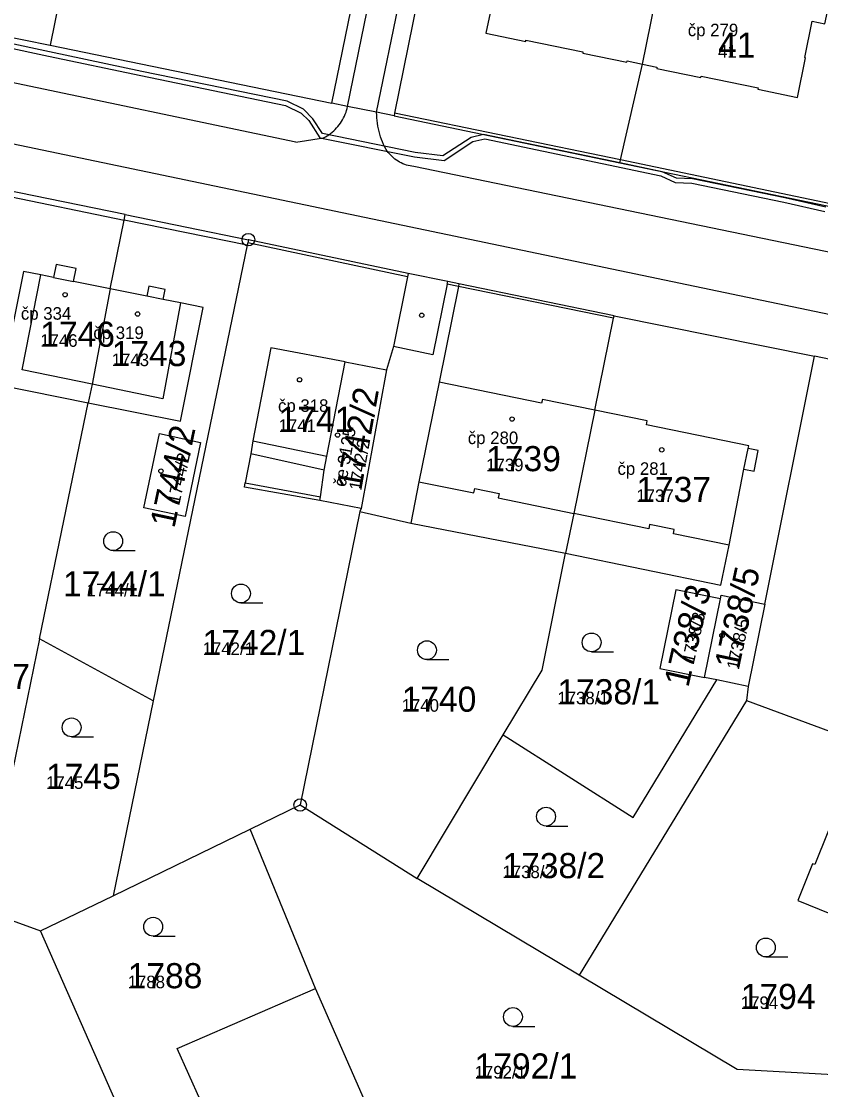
# Model space of a CAD drawing. Extents: x -763628 to -761565, y -976033 to -973833.
# Drawn here: x -762525.4 to -762461.8, y -975001.2 to -974916.1 of the extents above; entities that cross this region are included whole.
import ezdxf

# ---------------------------------------------------------------- set-up
doc = ezdxf.new("R2010")
doc.units = 0
for name, color, linetype in [('KN_cisla parcel 1000', 7, 'Continuous'), ('KN_cisla parcel 500', 7, 'Continuous'), ('KN_cisla popisna 500', 7, 'Continuous'), ('KN_hranice parcel', 7, 'Continuous'), ('KN_vecna bremena', 7, 'Continuous'), ('KN_vnitrni kresba parcel', 7, 'Continuous'), ('KN_znacky bodu BP', 7, 'Continuous'), ('KN_znacky budov', 7, 'Continuous'), ('KN_znacky kultur', 7, 'Continuous')]:
    doc.layers.add(name, color=color, linetype=linetype)

msp = doc.modelspace()

# ---------------------------------------------------------------- linework, layer by layer
at = {"layer": 'KN_hranice parcel'}
for p, q in [((-762500.67, -974922.63), (-762496.67, -974903.06)), ((-762520.53, -974905.14), (-762523.11, -974918.01)), ((-762544.15, -974913.69), (-762523.11, -974918.01)), ((-762523.11, -974918.01), (-762500.67, -974922.63)), ((-762495.72, -974923.63), (-762477.75, -974927.38)), ((-762477.75, -974927.38), (-762459.55, -974931.16)), ((-762517.13, -974931.5), (-762526.87, -974929.49)), ((-762517.13, -974931.5), (-762507.32, -974933.5)), ((-762494.59, -974936.2), (-762507.32, -974933.5)), ((-762478.2, -974939.55), (-762462.24, -974942.78)), ((-762466.2, -974962.53), (-762462.24, -974942.78)), ((-762436.75, -974948), (-762462.24, -974942.78)), ((-762499.62, -974943.24), (-762496.33, -974943.86)), ((-762496.33, -974943.86), (-762498.33, -974954.9)), ((-762523.95, -974965.29), (-762520.09, -974946.49)), ((-762498.33, -974954.9), (-762498.45, -974955.16)), ((-762498.45, -974955.16), (-762503.2, -974978.53)), ((-762471.01, -974968.37), (-762469.74, -974962.11)), ((-762466.2, -974962.53), (-762467.53, -974969.08)), ((-762523.95, -974965.29), (-762528.4, -974986.91)), ((-762514.9, -974970.23), (-762523.95, -974965.29)), ((-762470.02, -974968.57), (-762471.01, -974968.37)), ((-762467.53, -974969.08), (-762470.02, -974968.57)), ((-762467.53, -974969.08), (-762467.66, -974970.21)), ((-762514.9, -974970.23), (-762518.1, -974985.77)), ((-762467.66, -974970.21), (-762480.97, -974992.1)), ((-762467.66, -974970.21), (-762458.35, -974973.66)), ((-762493.89, -974984.38), (-762487.03, -974972.93)), ((-762507.19, -974980.46), (-762503.2, -974978.53)), ((-762503.2, -974978.53), (-762493.89, -974984.38)), ((-762518.1, -974985.77), (-762507.19, -974980.46)), ((-762501.97, -974993.16), (-762507.19, -974980.46)), ((-762480.97, -974992.1), (-762493.89, -974984.38)), ((-762523.87, -974988.55), (-762518.1, -974985.77)), ((-762528.4, -974986.91), (-762523.87, -974988.55)), ((-762517.1, -975003.93), (-762523.87, -974988.55)), ((-762490.64, -975018.92), (-762501.97, -974993.16))]:
    msp.add_line(p, q, dxfattribs=at)
for points in [[(-762485.19, -974871.73), (-762495.68, -974923.43), (-762495.72, -974923.63)], [(-762472.96, -974904.8), (-762474.88, -974904.41), (-762485.29, -974902.29), (-762486.7, -974909.15), (-762487.68, -974913.92), (-762487.76, -974913.9), (-762488.41, -974917.05), (-762485.24, -974917.71), (-762485.22, -974917.61), (-762480.68, -974918.54), (-762480.69, -974918.64), (-762477.19, -974919.36), (-762477.17, -974919.26), (-762475.93, -974919.52)], [(-762475.93, -974919.52), (-762474.29, -974911.39), (-762473.49, -974907.45), (-762472.96, -974904.8)], [(-762475.93, -974919.52), (-762474.79, -974919.75), (-762474.81, -974919.85), (-762471.28, -974920.58), (-762471.27, -974920.48), (-762466.74, -974921.41), (-762466.76, -974921.51), (-762463.6, -974922.16), (-762462.95, -974919.01), (-762463.02, -974918.99), (-762462.43, -974916.1), (-762461.41, -974916.31), (-762461.05, -974914.57), (-762462.07, -974914.36), (-762462.04, -974914.21), (-762460.61, -974907.32), (-762471.03, -974905.2), (-762472.96, -974904.8)], [(-762477.75, -974927.38), (-762477.7, -974927.14), (-762475.93, -974919.52)], [(-762495.72, -974923.63), (-762497.11, -974923.35), (-762499.42, -974922.88), (-762500.67, -974922.63)], [(-762518.33, -974937.42), (-762517.22, -974931.94), (-762517.13, -974931.5)], [(-762507.32, -974933.5), (-762507.37, -974933.75), (-762507.41, -974933.94), (-762514.9, -974970.23)], [(-762518.33, -974937.42), (-762521.24, -974936.84), (-762521.03, -974935.79), (-762522.63, -974935.47), (-762522.84, -974936.52), (-762523.86, -974936.31), (-762525.23, -974936.04), (-762527.04, -974945.09), (-762520.09, -974946.49)], [(-762494.59, -974936.2), (-762494.64, -974936.45), (-762495.77, -974942), (-762496.33, -974943.86)], [(-762478.2, -974939.55), (-762490.56, -974937.02), (-762491.45, -974936.84), (-762494.59, -974936.2)], [(-762520.09, -974946.49), (-762512.74, -974947.96), (-762510.93, -974938.89), (-762512.74, -974938.53), (-762514.11, -974938.26), (-762513.96, -974937.47), (-762515.26, -974937.21), (-762515.42, -974938), (-762518.33, -974937.42)], [(-762518.33, -974937.42), (-762519.77, -974945.01), (-762520.09, -974946.49)], [(-762479.74, -974947.09), (-762478.24, -974939.75), (-762478.2, -974939.55)], [(-762499.62, -974943.24), (-762505.53, -974942.12), (-762506.97, -974949.53), (-762507.13, -974950.56), (-762507.57, -974952.87), (-762501.57, -974953.97)], [(-762501.57, -974953.97), (-762501.29, -974951.86), (-762501.07, -974950.75), (-762499.62, -974943.24)], [(-762479.74, -974947.09), (-762481.42, -974955.3), (-762482.07, -974958.48)], [(-762482.07, -974958.48), (-762469.7, -974961.02), (-762469.04, -974957.84), (-762467.86, -974951.77), (-762467.05, -974951.93), (-762466.72, -974950.3), (-762467.53, -974950.14), (-762467.48, -974949.91), (-762475.63, -974948.24), (-762475.57, -974947.94), (-762479.74, -974947.09)], [(-762512.35, -974955.56), (-762515.64, -974954.87), (-762514.39, -974948.93), (-762511.13, -974949.65), (-762512.35, -974955.56)], [(-762498.33, -974954.9), (-762501.63, -974954.28), (-762501.57, -974953.97)], [(-762498.45, -974955.16), (-762494.39, -974956.08), (-762482.07, -974958.48)], [(-762487.03, -974972.93), (-762483.94, -974967.78), (-762482.07, -974958.48)], [(-762469.74, -974962.11), (-762473.28, -974961.4), (-762474.55, -974967.65), (-762471.01, -974968.37)], [(-762469.74, -974962.11), (-762469.68, -974961.82), (-762466.2, -974962.53)], [(-762487.03, -974972.93), (-762476.69, -974979.54), (-762470.02, -974968.57)], [(-762458.35, -974973.66), (-762460.14, -974978.12), (-762462.21, -974983.28), (-762462.4, -974983.21), (-762463.58, -974986.15), (-762455.2, -974989.53), (-762449.89, -974991.67), (-762449.47, -974991.84)], [(-762454.5, -975000.38), (-762455.01, -975000.35), (-762468.4, -974999.61), (-762480.97, -974992.1)], [(-762506.5, -975012.42), (-762513, -974997.92), (-762501.97, -974993.16)]]:
    msp.add_lwpolyline(points, dxfattribs=at)
at = {"layer": 'KN_vecna bremena'}
for points in [[(-762542.29, -974914.78), (-762523.23, -974918.88), (-762515.89, -974920.43), (-762504.36, -974922.81), (-762503.12, -974923.41), (-762502.52, -974924.01), (-762501.63, -974925.37), (-762494.1, -974926.89), (-762491.74, -974927.19), (-762489.44, -974925.68), (-762488.5, -974925.45), (-762474.48, -974928.42), (-762473.33, -974928.94), (-762472.02, -974928.99), (-762464.68, -974930.51), (-762461.41, -974931.25)], [(-762461.34, -974930.91), (-762464.6, -974930.17), (-762471.97, -974928.65), (-762473.24, -974928.6), (-762474.38, -974928.08), (-762477.75, -974927.38), (-762488.6, -974925.12), (-762489.58, -974925.36), (-762491.83, -974926.83), (-762494.05, -974926.55), (-762501.41, -974925.05), (-762502.18, -974923.87), (-762502.93, -974923.11), (-762504.24, -974922.47), (-762515.81, -974920.09), (-762523.16, -974918.54), (-762542.21, -974914.44)]]:
    msp.add_lwpolyline(points, dxfattribs=at)
at = {"layer": 'KN_vnitrni kresba parcel'}
for p, q in [((-762497.11, -974923.35), (-762486.47, -974871.48)), ((-762499.42, -974922.88), (-762495.42, -974903.26)), ((-762503.55, -974925.73), (-762544.89, -974917.03)), ((-762435.97, -974944.72), (-762545.56, -974921.82)), ((-762477.7, -974927.14), (-762495.68, -974923.43)), ((-762503.55, -974925.73), (-762501.33, -974925.38)), ((-762434.14, -974940.08), (-762494.15, -974927.67)), ((-762459.51, -974930.94), (-762477.7, -974927.14)), ((-762526.96, -974929.93), (-762517.22, -974931.94)), ((-762507.41, -974933.94), (-762517.22, -974931.94)), ((-762494.64, -974936.45), (-762507.37, -974933.75)), ((-762525.33, -974943.86), (-762523.86, -974936.31)), ((-762522.84, -974936.52), (-762521.24, -974936.84)), ((-762491.49, -974937.04), (-762492.63, -974942.66)), ((-762491.49, -974937.04), (-762491.45, -974936.84)), ((-762490.6, -974937.22), (-762491.49, -974937.04)), ((-762490.56, -974937.02), (-762490.6, -974937.22)), ((-762490.6, -974937.22), (-762492.14, -974944.85)), ((-762478.24, -974939.75), (-762490.6, -974937.22)), ((-762514.11, -974938.26), (-762515.42, -974938)), ((-762512.74, -974938.53), (-762514.14, -974946.18)), ((-762492.63, -974942.66), (-762495.77, -974942)), ((-762519.77, -974945.01), (-762525.33, -974943.86)), ((-762514.14, -974946.18), (-762519.77, -974945.01)), ((-762492.14, -974944.85), (-762493.75, -974952.8)), ((-762483.97, -974946.53), (-762492.14, -974944.85)), ((-762483.91, -974946.23), (-762483.97, -974946.53)), ((-762479.74, -974947.09), (-762483.91, -974946.23)), ((-762506.97, -974949.53), (-762501.07, -974950.75)), ((-762501.29, -974951.86), (-762507.13, -974950.56)), ((-762467.86, -974951.77), (-762467.53, -974950.14)), ((-762507.63, -974953.2), (-762507.57, -974952.87)), ((-762501.63, -974954.28), (-762507.63, -974953.2)), ((-762493.75, -974952.8), (-762494.39, -974956.08)), ((-762493.75, -974952.8), (-762489.36, -974953.67)), ((-762489.36, -974953.67), (-762489.29, -974953.32)), ((-762489.29, -974953.32), (-762487.34, -974953.72)), ((-762487.34, -974953.72), (-762487.42, -974954.07)), ((-762487.42, -974954.07), (-762481.42, -974955.3)), ((-762475.44, -974956.52), (-762481.42, -974955.3)), ((-762475.37, -974956.18), (-762475.44, -974956.52)), ((-762473.41, -974956.58), (-762475.37, -974956.18)), ((-762473.48, -974956.93), (-762473.41, -974956.58)), ((-762469.04, -974957.84), (-762473.48, -974956.93))]:
    msp.add_line(p, q, dxfattribs=at)
for points in [[(-762501.33, -974925.38), (-762501.186, -974925.304), (-762501.046, -974925.221), (-762500.91, -974925.132), (-762500.778, -974925.036), (-762500.65, -974924.935), (-762500.527, -974924.829), (-762500.409, -974924.717), (-762500.296, -974924.599), (-762500.189, -974924.477), (-762500.087, -974924.35), (-762499.991, -974924.218), (-762499.902, -974924.082), (-762499.818, -974923.943), (-762499.741, -974923.799), (-762499.67, -974923.653), (-762499.606, -974923.503), (-762499.549, -974923.351), (-762499.499, -974923.196), (-762499.456, -974923.039), (-762499.42, -974922.88)], [(-762496.36, -974926.31), (-762496.461, -974926.114), (-762496.554, -974925.915), (-762496.641, -974925.712), (-762496.721, -974925.507), (-762496.793, -974925.299), (-762496.858, -974925.088), (-762496.916, -974924.876), (-762496.966, -974924.661), (-762497.009, -974924.445), (-762497.045, -974924.228), (-762497.072, -974924.009), (-762497.093, -974923.79), (-762497.105, -974923.57), (-762497.11, -974923.35)], [(-762494.15, -974927.67), (-762494.298, -974927.65), (-762494.444, -974927.623), (-762494.589, -974927.589), (-762494.732, -974927.548), (-762494.873, -974927.5), (-762495.012, -974927.444), (-762495.147, -974927.382), (-762495.279, -974927.314), (-762495.408, -974927.239), (-762495.533, -974927.158), (-762495.654, -974927.071), (-762495.77, -974926.978), (-762495.882, -974926.879), (-762495.988, -974926.775), (-762496.09, -974926.666), (-762496.186, -974926.552), (-762496.276, -974926.433), (-762496.36, -974926.31)]]:
    msp.add_lwpolyline(points, dxfattribs=at)
at = {"layer": 'KN_znacky bodu BP'}
for centre, radius in [((-762507.32, -974933.5), 0.5), ((-762507.32, -974933.5), 0.0303), ((-762503.2, -974978.53), 0.5), ((-762503.2, -974978.53), 0.0303)]:
    msp.add_circle(centre, radius, dxfattribs=at)
at = {"layer": 'KN_znacky budov'}
for centre in [(-762521.917, -974937.879), (-762516.147, -974939.419), (-762493.517, -974939.519), (-762503.247, -974944.659), (-762486.327, -974947.789), (-762500.217, -974949.059), (-762474.407, -974950.239), (-762514.287, -974951.929), (-762469.607, -974965.029)]:
    msp.add_circle(centre, 0.175, dxfattribs=at)
at = {"layer": 'KN_znacky kultur'}
for p, q in [((-762518.093, -974958.26), (-762516.343, -974958.26)), ((-762507.913, -974962.43), (-762506.163, -974962.43)), ((-762479.993, -974966.33), (-762478.243, -974966.33)), ((-762493.103, -974966.95), (-762491.353, -974966.95)), ((-762521.403, -974973.1), (-762519.653, -974973.1)), ((-762483.623, -974980.21), (-762481.873, -974980.21)), ((-762514.903, -974988.98), (-762513.153, -974988.98)), ((-762466.113, -974990.63), (-762464.363, -974990.63)), ((-762486.253, -974996.17), (-762484.503, -974996.17))]:
    msp.add_line(p, q, dxfattribs=at)
for centre in [(-762518.093, -974957.51), (-762507.913, -974961.68), (-762479.993, -974965.58), (-762493.103, -974966.2), (-762521.403, -974972.35), (-762483.623, -974979.46), (-762514.903, -974988.23), (-762466.113, -974989.88), (-762486.253, -974995.42)]:
    msp.add_circle(centre, 0.75, dxfattribs=at)

# ---------------------------------------------------------------- texts
at = {"layer": 'KN_cisla parcel 1000'}
for s, p in [('41', (-762469.92, -974919)), ('1746', (-762523.9, -974942.03)), ('1743', (-762518.21, -974943.57)), ('1741', (-762504.92, -974948.81)), ('1739', (-762488.39, -974951.94)), ('1737', (-762476.43, -974954.39)), ('1744/1', (-762522.087, -974961.91)), ('1742/1', (-762510.97, -974966.58)), ('1747', (-762530.67, -974969.3)), ('1738/1', (-762482.72, -974970.51)), ('1740', (-762495.12, -974971.1)), ('1745', (-762523.44, -974977.25)), ('1738/2', (-762487.09, -974984.36)), ('1788', (-762516.94, -974993.13)), ('1794', (-762468.11, -974994.78)), ('1792/1', (-762489.31, -975000.32))]:
    msp.add_text(s, height=2, dxfattribs=at).set_placement(p)
for s, rotation, p in [('1742/2', 80, (-762498.338, -974953.525)), ('1744/2', 78, (-762513.221, -974956.544)), ('1738/5', 78, (-762468.27, -974967.808)), ('1738/3', 77, (-762472.296, -974969.226))]:
    msp.add_text(s, height=2, rotation=rotation, dxfattribs=at).set_placement(p)
at = {"layer": 'KN_cisla parcel 500'}
for s, p in [('41', (-762469.92, -974919)), ('1746', (-762523.9, -974942.03)), ('1743', (-762518.21, -974943.57)), ('1741', (-762504.92, -974948.81)), ('1739', (-762488.39, -974951.94)), ('1737', (-762476.43, -974954.39)), ('1744/1', (-762520.204, -974961.91)), ('1742/1', (-762510.97, -974966.58)), ('1738/1', (-762482.72, -974970.51)), ('1740', (-762495.12, -974971.1)), ('1745', (-762523.44, -974977.25)), ('1738/2', (-762487.09, -974984.36)), ('1788', (-762516.94, -974993.13)), ('1794', (-762468.11, -974994.78)), ('1792/1', (-762489.31, -975000.32))]:
    msp.add_text(s, height=1, dxfattribs=at).set_placement(p)
for s, rotation, p in [('1742/2', 80, (-762498.338, -974953.525)), ('1744/2', 78, (-762512.809, -974954.604)), ('1738/3', 77, (-762471.85, -974967.293)), ('1738/5', 78, (-762468.27, -974967.808))]:
    msp.add_text(s, height=1, rotation=rotation, dxfattribs=at).set_placement(p)
at = {"layer": 'KN_cisla popisna 500'}
for s, p in [('čp 279', (-762472.331, -974917.291)), ('čp 334', (-762525.441, -974939.871)), ('čp 319', (-762519.671, -974941.411)), ('čp 318', (-762504.965, -974947.214)), ('čp 280', (-762489.851, -974949.781)), ('čp 281', (-762477.931, -974952.231))]:
    msp.add_text(s, height=1, dxfattribs=at).set_placement(p)
msp.add_text('če 3125', height=1, rotation=80, dxfattribs=at).set_placement((-762499.576, -974953.236))

doc.saveas('drawing.dxf')
